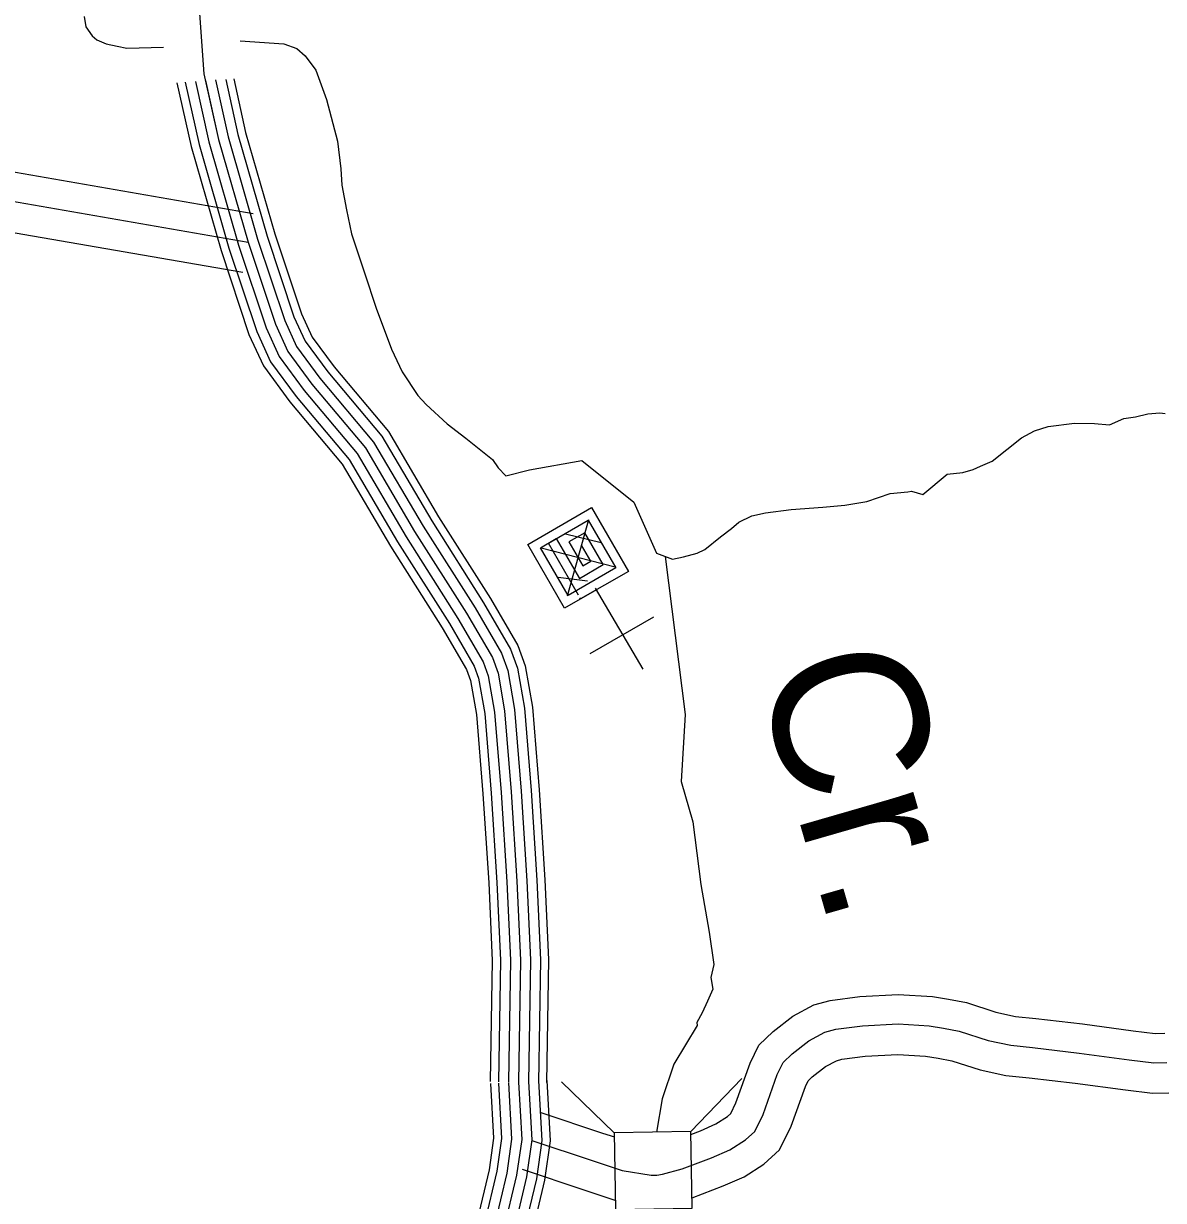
# Model space of a CAD drawing. Extents: x 1551132 to 1791609, y 378168 to 563823.
# Drawn here: x 1605043 to 1608572, y 416832 to 420474 of the extents above; entities that cross this region are included whole.
import ezdxf

# ---------------------------------------------------------------- set-up
doc = ezdxf.new("R2010")
doc.units = 0
for name, color, linetype in [('DESIGN - DRAINAGE - Bridges and Cross Drains Size Text', 7, 'Continuous'), ('DESIGN - TRANSPORTATION - Text', 7, 'Continuous'), ('DESIGN - UTILITIES - Cable (Underground) with Text', 7, 'Continuous'), ('SURVEY - CONTOURS - Index with Text', 7, 'Continuous'), ('SURVEY - DRAINAGE - Storm Sewer', 7, 'Continuous'), ('SURVEY - PROPERTY - Owners', 7, 'Continuous')]:
    doc.layers.add(name, color=color, linetype=linetype)

msp = doc.modelspace()

# ---------------------------------------------------------------- linework, layer by layer
at = {"layer": 'DESIGN - TRANSPORTATION - Text'}
for points in [[(1605230.271, 420496.299), (1605235.771, 420464.157), (1605255.321, 420435.798), (1605269.12, 420423.564), (1605298.911, 420411.081), (1605332.786, 420404.547), (1605362.668, 420398.072), (1605476.274, 420401.405)], [(1605713.118, 420420.356), (1605849.049, 420411.456), (1605888.798, 420396.814), (1605914.439, 420374.372), (1605947.729, 420329.779), (1605980.304, 420239.11), (1606014.286, 420110.356), (1606024.944, 420024.038), (1606028.169, 419973.895), (1606042.977, 419897.526), (1606057.81, 419823.166), (1606097.917, 419702.321), (1606134.208, 419593.568), (1606182.215, 419466.598), (1606215.098, 419395.963), (1606263.938, 419323.078), (1606289.479, 419294.627), (1606354.528, 419235.517), (1606411.793, 419190.549), (1606469.058, 419145.581), (1606494.733, 419125.148), (1606512.307, 419098.83), (1606535.915, 419074.421), (1606609.238, 419092.738), (1606770.868, 419121.848), (1606932.506, 418992.478), (1607001.912, 418834.79), (1607051.594, 418815.99), (1607085.685, 418823.482), (1607127.834, 418834.849), (1607152, 418846.499), (1607200.583, 418885.817), (1607234.948, 418911.334), (1607257.24, 418931.026), (1607297.522, 418950.435), (1607339.638, 418959.802), (1607419.753, 418970.586), (1607517.792, 418977.086), (1607585.857, 418984.045), (1607653.98, 418995.012), (1607726.32, 419019.946), (1607780.369, 419025.121), (1607792.394, 419026.937), (1607827.043, 419016.704)], [(1607827.043, 419016.704), (1607902.775, 419079.556), (1607950.823, 419084.822), (1607982.948, 419094.348), (1608005.089, 419104.023), (1608041.305, 419119.49), (1608132.369, 419192.217), (1608172.677, 419213.634), (1608214.859, 419227.001), (1608296.974, 419237.752), (1608358.922, 419236.793), (1608404.813, 419232.077), (1608449.087, 419251.427), (1608485.153, 419256.886), (1608523.269, 419266.311), (1608561.301, 419269.728), (1608577.259, 419267.478)], [(1607029.587, 418824.315), (1607090.902, 418335.911), (1607078.568, 418128.563), (1607114.609, 418003.777), (1607139.583, 417809.038), (1607165.291, 417662.376), (1607179.732, 417561.974), (1607171.116, 417522.031), (1607176.557, 417485.888), (1607159.983, 417448.071), (1607143.433, 417412.261), (1607126.983, 417382.46), (1607127.875, 417373.119), (1607055.602, 417253.624), (1607019.869, 417146.396), (1607002.086, 417043.485)]]:
    msp.add_lwpolyline(points, dxfattribs=at)
at = {"layer": 'DESIGN - UTILITIES - Cable (Underground) with Text'}
msp.add_line((1606796.701, 418524.309), (1606994.529, 418638.447), dxfattribs=at)
for points in [[(1606819.407, 418717.43), (1606816.941, 418721.78), (1606718.031, 418664.803), (1606604.067, 418862.098), (1606801.538, 418976.195), (1606915.726, 418778.674), (1606767.481, 418693.404), (1606765.415, 418696.746)], [(1606760.448, 418705.504), (1606667.736, 418866.016), (1606791.155, 418937.252), (1606876.875, 418789.283), (1606728.589, 418703.696), (1606643.052, 418851.715), (1606692.286, 418880.183), (1606763.656, 418756.722), (1606837.757, 418799.624), (1606780.863, 418898.401), (1606731.312, 418869.8), (1606773.822, 418795.707), (1606798.814, 418809.916), (1606770.43, 418859.417)], [(1606727.089, 418702.646), (1606792.471, 418939.235)], [(1606830.715, 418866.984), (1606720.845, 418894.309)], [(1606874.583, 418791.308), (1606644.894, 418850.573)], [(1606788.381, 418748.047), (1606697.479, 418759.538)], [(1606961.222, 418476.342), (1606813.907, 418726.755)]]:
    msp.add_lwpolyline(points, dxfattribs=at)
at = {"layer": 'SURVEY - CONTOURS - Index with Text'}
for points in [[(1605585.813, 420534.476), (1605601.213, 420318.67), (1605646.328, 420115.581), (1605737.842, 419797.573), (1605822.274, 419543.816), (1605861.106, 419459.081), (1605935.754, 419357.787), (1606101.159, 419160.998), (1606253.646, 418902.258), (1606414.226, 418649.418), (1606494.357, 418511.973), (1606511.682, 418463.622), (1606532.015, 418347.077), (1606552.381, 418096.237), (1606570.372, 417819.372), (1606581.513, 417575.799), (1606575.521, 417198.047)], [(1605517.531, 420290.894), (1605561.288, 420093.922), (1605654.044, 419771.581), (1605740.551, 419511.599), (1605785.133, 419414.313), (1605866.806, 419303.494), (1606029.31, 419110.155), (1606178.823, 418856.457), (1606339.286, 418603.792), (1606414.509, 418474.772), (1606426.567, 418441.121), (1606444.917, 418335.968), (1606464.899, 418089.845), (1606482.79, 417814.521), (1606493.765, 417574.49), (1606487.815, 417199.439)], [(1605543.447, 420292.803), (1605586.221, 420100.273), (1605678.61, 419779.206), (1605764.508, 419521.049), (1605807.407, 419427.438), (1605887.022, 419319.411), (1606050.368, 419125.064), (1606200.756, 418869.891), (1606361.26, 418617.167), (1606437.917, 418485.681), (1606451.525, 418447.721), (1606470.449, 418339.227), (1606490.549, 418091.72), (1606508.465, 417815.947), (1606519.489, 417574.874), (1606513.531, 417199.03)], [(1605574.772, 420294.761), (1605616.27, 420107.923), (1605708.226, 419788.39), (1605793.391, 419532.433), (1605834.257, 419443.264), (1605911.388, 419338.594), (1606075.767, 419143.031), (1606227.205, 418886.074), (1606387.743, 418633.293), (1606466.141, 418498.823), (1606481.599, 418455.672), (1606501.232, 418343.152), (1606521.465, 418093.979), (1606539.422, 417817.655), (1606550.505, 417575.332), (1606544.522, 417198.539)], [(1605605.896, 420297.594), (1605646.328, 420115.581), (1605737.842, 419797.573), (1605822.274, 419543.816), (1605861.106, 419459.081), (1605935.754, 419357.787), (1606101.159, 419160.998), (1606253.646, 418902.258), (1606414.226, 418649.418), (1606494.357, 418511.973), (1606511.682, 418463.622), (1606532.015, 418347.077), (1606552.381, 418096.237), (1606570.372, 417819.372), (1606581.513, 417575.799), (1606575.521, 417198.047)], [(1605637.228, 420299.511), (1605676.386, 420123.24), (1605767.458, 419806.757), (1605851.156, 419555.2), (1605887.955, 419474.898), (1605960.12, 419376.979), (1606126.55, 419178.965), (1606280.088, 418918.442), (1606440.709, 418665.544), (1606522.573, 418525.123), (1606541.764, 418471.572), (1606562.797, 418351.002), (1606583.297, 418098.496), (1606601.321, 417821.088), (1606612.521, 417576.265), (1606606.52, 417197.555)], [(1605668.536, 420301.478), (1605706.435, 420130.89), (1605797.074, 419815.94), (1605880.039, 419566.584), (1605914.805, 419490.723), (1605984.486, 419396.163), (1606151.949, 419196.933), (1606306.537, 418934.626), (1606467.191, 418681.669), (1606550.798, 418538.266), (1606571.839, 418479.522), (1606593.58, 418354.927), (1606614.213, 418100.754), (1606632.279, 417822.797), (1606643.537, 417576.724), (1606637.511, 417197.064)], [(1605693.477, 420303.211), (1605730.401, 420136.999), (1605820.682, 419823.265), (1605903.063, 419575.667), (1605936.213, 419503.332), (1606003.919, 419411.463), (1606172.19, 419211.258), (1606327.62, 418947.534), (1606488.307, 418694.52), (1606573.297, 418548.749), (1606595.83, 418485.864), (1606618.121, 418358.061), (1606638.87, 418102.562), (1606656.961, 417824.163), (1606668.261, 417577.09), (1606662.228, 417196.672)], [(1606575.521, 417198.047), (1606585.054, 417020.334), (1606569.421, 416910.314), (1606528.88, 416740.518), (1606456.632, 416595.231), (1606352.018, 416428.352), (1606131.014, 416110.81), (1606046.808, 415969.698), (1606001.659, 415896.179), (1605968.06, 415790.426), (1605894.844, 415579.012), (1605847.137, 415467.443), (1605770.972, 415328.222), (1605667.899, 415129.259), (1605610.259, 415023.848), (1605543.969, 414874.469), (1605508.245, 414760.724), (1605476.387, 414636.912), (1605459.579, 414446.732), (1605458.846, 414434.999)], [(1606488.932, 417193.405), (1606498.006, 417024.151), (1606484.14, 416926.523), (1606446.832, 416770.277), (1606435.058, 416746.593)], [(1606513.614, 417194.722), (1606522.822, 417023.059), (1606508.448, 416921.898), (1606470.215, 416761.794), (1606457.182, 416735.585)], [(1606544.564, 417196.389), (1606553.938, 417021.701), (1606538.93, 416916.106), (1606499.548, 416751.16), (1606484.94, 416721.776)], [(1606575.521, 417198.047), (1606585.054, 417020.334), (1606569.421, 416910.314), (1606528.88, 416740.518), (1606512.697, 416707.976)], [(1606606.479, 417199.705), (1606616.17, 417018.967), (1606599.912, 416904.523), (1606558.213, 416729.876), (1606540.455, 416694.175)], [(1606637.428, 417201.372), (1606647.286, 417017.609), (1606630.395, 416898.731), (1606587.546, 416719.243), (1606568.213, 416680.367)], [(1606663.111, 417202.747), (1606673.102, 417016.476), (1606655.686, 416893.922), (1606611.87, 416710.418), (1606591.237, 416668.916)]]:
    msp.add_lwpolyline(points, dxfattribs=at)
at = {"layer": 'SURVEY - DRAINAGE - Storm Sewer'}
for p, q in [((1606871.383, 417041.204), (1606708.004, 417198.959)), ((1607108.95, 417045.351), (1607266.713, 417208.731))]:
    msp.add_line(p, q, dxfattribs=at)
msp.add_lwpolyline([(1606875.539, 416803.645), (1607113.098, 416807.776), (1607108.95, 417045.351), (1606871.383, 417041.204)], close=True, dxfattribs=at)
at = {"layer": 'SURVEY - PROPERTY - Owners'}
for points in [[(1603632.75, 420100.988), (1603635.958, 420101.655), (1603688.291, 420097.221), (1603837.404, 420076.321), (1603995.525, 420057.587), (1604151.48, 420041.087), (1604261.369, 420037.203), (1604297.385, 420038.204), (1604326.017, 420042.27), (1604375.866, 420069.629), (1604441.431, 420090.388), (1604498.622, 420097.53), (1604563.937, 420091.472), (1604627.369, 420081.647), (1604798.765, 420048.496), (1605017.284, 420014.62), (1605753.325, 419886.542)], [(1605002.56, 419925.109), (1605737.776, 419797.173)], [(1603640.45, 419913.008), (1603641.15, 419913.767), (1603647.241, 419915.033), (1603667.624, 419913.308), (1603813.679, 419892.833), (1603974.909, 419873.732), (1604138.463, 419856.424), (1604260.66, 419852.107), (1604312.992, 419853.557), (1604385.449, 419863.849), (1604448.981, 419898.725), (1604481.13, 419908.9), (1604501.571, 419911.459), (1604541.212, 419907.775), (1604595.636, 419899.35), (1604767.024, 419866.208), (1604987.252, 419832.065), (1605721.609, 419704.271)], [(1607108.759, 417036.276), (1607138.391, 417047.543), (1607186.573, 417068.919), (1607222.256, 417091.403), (1607232.506, 417100.77), (1607248.514, 417133.412), (1607292.521, 417256.341), (1607319.579, 417312.317), (1607363.428, 417354.71), (1607424.893, 417401.77), (1607489.85, 417436.895), (1607540.165, 417450.754), (1607631.988, 417462.538), (1607750.577, 417469.046), (1607856.525, 417462.713), (1607906.782, 417454.23), (1607961.772, 417443.913), (1608052.97, 417414.762), (1608113.677, 417401.453), (1608177, 417394.711), (1608321.897, 417377.953), (1608477.877, 417357.069), (1608546.25, 417348.61), (1608575.999, 417349.561)], [(1606616.17, 417017.601), (1606806.782, 416954.166), (1606896.239, 416924.498), (1606985.595, 416909.49), (1607003.569, 416909.515), (1607020.561, 416912.531), (1607082.309, 416929.174), (1607172.924, 416963.625), (1607229.364, 416988.667), (1607277.471, 417018.976), (1607306.387, 417045.41), (1607332.195, 417098.045), (1607376.286, 417221.215), (1607394.219, 417258.307), (1607422.718, 417285.858), (1607474.342, 417325.384), (1607523.899, 417352.185), (1607558.065, 417361.594), (1607640.255, 417372.144), (1607750.352, 417378.186), (1607846.242, 417372.452), (1607890.874, 417364.919), (1607939.523, 417355.794), (1608029.404, 417327.068), (1608099.119, 417311.784), (1608166.984, 417304.551), (1608310.672, 417287.934), (1608466.285, 417267.1), (1608542.109, 417257.716), (1608582.124, 417259)], [(1607113.158, 416840.021), (1607208.823, 416876.397), (1607273.846, 416905.248), (1607334.862, 416943.691), (1607383.185, 416987.859), (1607419.185, 417061.286), (1607463.367, 417184.697), (1607471.809, 417202.164), (1607484.35, 417214.29), (1607525.749, 417245.982), (1607559.298, 417264.133), (1607576.673, 417268.916), (1607648.854, 417278.183), (1607750.119, 417283.733), (1607835.55, 417278.625), (1607874.333, 417272.083), (1607916.39, 417264.191), (1608004.904, 417235.907), (1608083.978, 417218.573), (1608156.568, 417210.832), (1608298.998, 417194.365), (1608454.236, 417173.581), (1608537.8, 417163.239), (1608588.491, 417164.864)], [(1606644.811, 417103.67), (1606835.382, 417040.251), (1606872.164, 417028.051)], [(1606586.396, 416928.132), (1606777.058, 416864.68), (1606873.456, 416832.713), (1606875.231, 416832.413)]]:
    msp.add_lwpolyline(points, dxfattribs=at)

# ---------------------------------------------------------------- texts
at = {"layer": 'DESIGN - DRAINAGE - Bridges and Cross Drains Size Text'}
msp.add_text('Cr.', height=475.0105, rotation=286.109725, dxfattribs=at).set_placement((1607308.097, 418476.264))

doc.saveas('drawing.dxf')
